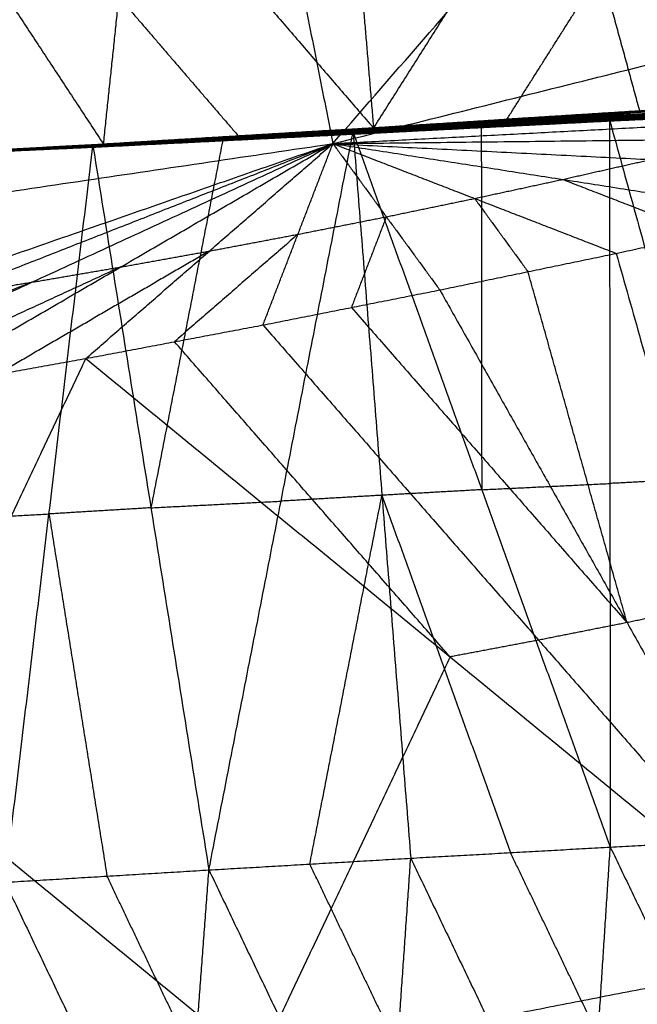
# Model space of a CAD drawing. Header units: millimetres. Extents: x -106 to 110, y -96 to 120.
# Tile 471 of 656: x 19.78 to 22.81, y -90.3 to -85.46. Entities that reach past the tile are written whole.
import ezdxf

# ---------------------------------------------------------------- set-up
doc = ezdxf.new("R2010")
doc.units = ezdxf.units.MM
doc.header["$MEASUREMENT"] = 0
doc.layers.add('Default', color=7, linetype='Continuous', true_color=0x000000)

msp = doc.modelspace()

# ---------------------------------------------------------------- linework, layer by layer
at = {"layer": 'Default'}
for points in [[(21.3175, -86.0695, 12.0172), (25.1136, -81.7097, 10.5669), (28.9096, -77.3499, 9.1165)], [(11.6155, -87.5087, 12.0172), (15.8206, -83.5419, 10.5669), (20.0257, -79.5752, 9.1165)], [(20.0257, -79.5752, 9.1165), (20.6716, -82.8223, 10.5669), (21.3175, -86.0695, 12.0172)], [(20.6716, -82.8223, 10.5669), (18.5691, -84.8057, 11.292), (16.4665, -86.7891, 12.0172)], [(21.3175, -86.0695, 12.0172), (26.0746, -84.8779, 12.0172), (30.8318, -83.6863, 12.0172)], [(21.5171, -85.9937, 9.3943), (21.9812, -85.2603, 8.0284), (22.4453, -84.527, 6.6625)], [(22.4453, -84.527, 6.6625), (22.6349, -85.2193, 8.0778), (22.8244, -85.9116, 9.4931)], [(21.3982, -84.5793, 6.5859), (21.4577, -85.2865, 7.9901), (21.5171, -85.9937, 9.3943)], [(19.2719, -84.6752, 6.441), (19.7314, -85.3739, 7.8719), (20.1908, -86.0726, 9.3027)], [(20.1908, -86.0726, 9.3027), (20.2668, -85.3507, 7.9077), (20.3427, -84.6288, 6.5128)], [(20.3427, -84.6288, 6.5128), (20.9299, -85.3112, 7.9535), (21.5171, -85.9937, 9.3943)], [(22.1708, -85.9526, 9.4437), (22.4028, -85.586, 8.7608), (22.6349, -85.2193, 8.0778)], [(20.2668, -85.3507, 7.9077), (20.5604, -85.6919, 8.6281), (20.854, -86.0331, 9.3485)], [(21.3175, -86.0695, 12.0172), (23.7387, -85.9415, 12.2207), (26.1598, -85.8136, 12.4242)], [(22.7943, -85.9119, 9.4849), (23.4322, -85.8709, 9.5385), (24.07, -85.83, 9.5921)], [(22.8089, -85.9096, 9.4906), (23.4489, -85.868, 9.5443), (24.0889, -85.8265, 9.598)], [(22.8089, -85.9096, 9.4906), (23.4394, -85.8698, 9.5413), (24.07, -85.83, 9.5921)], [(22.7399, -85.9435, 9.4777), (23.3696, -85.9092, 9.5327), (23.9992, -85.875, 9.5878)], [(22.7532, -85.9352, 9.4753), (23.3848, -85.899, 9.5295), (24.0164, -85.8629, 9.5837)], [(22.7532, -85.9352, 9.4753), (23.3762, -85.9051, 9.5315), (23.9992, -85.875, 9.5878)], [(22.7667, -85.9264, 9.4754), (23.4004, -85.8884, 9.529), (24.034, -85.8504, 9.5826)], [(22.7667, -85.9264, 9.4754), (23.3916, -85.8946, 9.5295), (24.0164, -85.8629, 9.5837)], [(23.4142, -85.8812, 9.5338), (23.0974, -85.9002, 9.507), (22.7805, -85.9191, 9.4802)], [(22.7943, -85.9119, 9.4849), (23.4142, -85.8812, 9.5338), (24.034, -85.8504, 9.5826)], [(23.4394, -85.8698, 9.5413), (23.1205, -85.8903, 9.5145), (22.8016, -85.9107, 9.4878)], [(21.4788, -86.0042, 9.3761), (22.1228, -85.9653, 9.4257), (22.7667, -85.9264, 9.4754)], [(21.4973, -85.9945, 9.3852), (22.1458, -85.9532, 9.4351), (22.7943, -85.9119, 9.4849)], [(21.4973, -85.9945, 9.3852), (22.132, -85.9604, 9.4303), (22.7667, -85.9264, 9.4754)], [(21.5069, -85.9926, 9.3907), (22.1579, -85.9511, 9.4406), (22.8089, -85.9096, 9.4906)], [(21.5069, -85.9926, 9.3907), (22.1506, -85.9523, 9.4378), (22.7943, -85.9119, 9.4849)], [(21.5171, -85.9937, 9.3943), (22.163, -85.9516, 9.4424), (22.8089, -85.9096, 9.4906)], [(21.5171, -85.9937, 9.3943), (22.1708, -85.9526, 9.4437), (22.8244, -85.9116, 9.4931)], [(22.116, -85.9697, 9.4257), (22.438, -85.9502, 9.4505), (22.7599, -85.9308, 9.4754)], [(22.7599, -85.9308, 9.4754), (22.4413, -85.948, 9.4505), (22.1228, -85.9653, 9.4257)], [(22.132, -85.9604, 9.4303), (22.4562, -85.9398, 9.4552), (22.7805, -85.9191, 9.4802)], [(22.7805, -85.9191, 9.4802), (22.4632, -85.9362, 9.4576), (22.1458, -85.9532, 9.4351)], [(22.1506, -85.9523, 9.4378), (22.4761, -85.9315, 9.4628), (22.8016, -85.9107, 9.4878)], [(22.8016, -85.9107, 9.4878), (22.4797, -85.9309, 9.4642), (22.1579, -85.9511, 9.4406)], [(22.163, -85.9516, 9.4424), (22.4898, -85.9311, 9.4671), (22.8166, -85.9106, 9.4919)], [(22.6761, -85.9531, 9.4971), (23.2966, -85.9253, 9.5544), (23.9171, -85.8974, 9.6116)], [(22.6847, -85.9552, 9.497), (22.9907, -85.9402, 9.5257), (23.2966, -85.9253, 9.5544)], [(23.3052, -85.9274, 9.5543), (22.995, -85.9413, 9.5257), (22.6847, -85.9552, 9.497)], [(22.6934, -85.9573, 9.497), (23.3052, -85.9274, 9.5543), (23.9171, -85.8974, 9.6116)], [(22.6934, -85.9573, 9.497), (23.3162, -85.9286, 9.5549), (23.9391, -85.8998, 9.6128)], [(23.3272, -85.9277, 9.5495), (23.0157, -85.9421, 9.5205), (22.7043, -85.9565, 9.4915)], [(22.7153, -85.9557, 9.4861), (23.3413, -85.9249, 9.5427), (23.9673, -85.8941, 9.5993)], [(22.7153, -85.9557, 9.4861), (23.3272, -85.9277, 9.5495), (23.9391, -85.8998, 9.6128)], [(23.3536, -85.9188, 9.5385), (23.0406, -85.9342, 9.5102), (22.7276, -85.9496, 9.4819)], [(22.7399, -85.9435, 9.4777), (23.3536, -85.9188, 9.5385), (23.9673, -85.8941, 9.5993)], [(23.3762, -85.9051, 9.5315), (23.0614, -85.9222, 9.504), (22.7465, -85.9393, 9.4765)], [(22.7532, -85.9352, 9.4753), (22.7599, -85.9308, 9.4754), (22.7667, -85.9264, 9.4754)], [(23.3916, -85.8946, 9.5295), (23.0757, -85.9127, 9.5024), (22.7599, -85.9308, 9.4754)], [(22.7667, -85.9264, 9.4754), (22.7805, -85.9191, 9.4802), (22.7943, -85.9119, 9.4849)], [(22.7943, -85.9119, 9.4849), (22.8016, -85.9107, 9.4878), (22.8089, -85.9096, 9.4906)], [(22.8089, -85.9096, 9.4906), (22.8166, -85.9106, 9.4919), (22.8244, -85.9116, 9.4931)], [(21.4168, -86.0144, 9.3937), (22.0464, -85.9838, 9.4454), (22.6761, -85.9531, 9.4971)], [(21.429, -86.02, 9.3908), (22.0525, -85.9866, 9.444), (22.6761, -85.9531, 9.4971)], [(21.429, -86.02, 9.3908), (22.0612, -85.9886, 9.4439), (22.6934, -85.9573, 9.497)], [(21.4441, -86.0214, 9.382), (22.0797, -85.9885, 9.4341), (22.7153, -85.9557, 9.4861)], [(21.4441, -86.0214, 9.382), (22.0687, -85.9893, 9.4395), (22.6934, -85.9573, 9.497)], [(21.4608, -86.0149, 9.3762), (22.1004, -85.9792, 9.427), (22.7399, -85.9435, 9.4777)], [(21.4608, -86.0149, 9.3762), (22.088, -85.9853, 9.4312), (22.7153, -85.9557, 9.4861)], [(22.1048, -85.9766, 9.4264), (21.7851, -85.9945, 9.401), (21.4653, -86.0124, 9.3757)], [(21.4697, -86.0098, 9.3751), (22.1115, -85.9725, 9.4252), (22.7532, -85.9352, 9.4753)], [(21.4697, -86.0098, 9.3751), (22.1048, -85.9766, 9.4264), (22.7399, -85.9435, 9.4777)], [(22.116, -85.9697, 9.4257), (21.7951, -85.9883, 9.4006), (21.4743, -86.007, 9.3756)], [(21.4788, -86.0042, 9.3761), (22.116, -85.9697, 9.4257), (22.7532, -85.9352, 9.4753)], [(22.132, -85.9604, 9.4303), (21.81, -85.9799, 9.4055), (21.4881, -85.9993, 9.3806)], [(22.1506, -85.9523, 9.4378), (21.8263, -85.9729, 9.4129), (21.5021, -85.9936, 9.3879)], [(21.512, -85.9931, 9.3925), (21.835, -85.9721, 9.4166), (22.1579, -85.9511, 9.4406)], [(22.163, -85.9516, 9.4424), (21.8375, -85.9724, 9.4174), (21.512, -85.9931, 9.3925)], [(22.0525, -85.9866, 9.444), (22.3686, -85.9709, 9.4705), (22.6847, -85.9552, 9.497)], [(22.0687, -85.9893, 9.4395), (22.3865, -85.9729, 9.4655), (22.7043, -85.9565, 9.4915)], [(22.7043, -85.9565, 9.4915), (22.392, -85.9725, 9.4628), (22.0797, -85.9885, 9.4341)], [(22.088, -85.9853, 9.4312), (22.4078, -85.9674, 9.4566), (22.7276, -85.9496, 9.4819)], [(22.7276, -85.9496, 9.4819), (22.414, -85.9644, 9.4545), (22.1004, -85.9792, 9.427)], [(22.1004, -85.9792, 9.427), (22.1026, -85.9779, 9.4267), (22.1048, -85.9766, 9.4264)], [(22.1048, -85.9766, 9.4264), (22.4257, -85.958, 9.4515), (22.7465, -85.9393, 9.4765)], [(22.7465, -85.9393, 9.4765), (22.429, -85.9559, 9.4509), (22.1115, -85.9725, 9.4252)], [(22.1115, -85.9725, 9.4252), (22.1137, -85.9711, 9.4254), (22.116, -85.9697, 9.4257)], [(22.1228, -85.9653, 9.4257), (22.1274, -85.9629, 9.428), (22.132, -85.9604, 9.4303)], [(22.1458, -85.9532, 9.4351), (22.1482, -85.9527, 9.4364), (22.1506, -85.9523, 9.4378)], [(22.1708, -85.9526, 9.4437), (22.1669, -85.9521, 9.4431), (22.163, -85.9516, 9.4424)], [(22.6761, -85.9531, 9.4971), (22.678, -87.7389, 9.349), (22.68, -89.5246, 9.2009)], [(22.6761, -85.9531, 9.4971), (22.6847, -85.9552, 9.497), (22.6934, -85.9573, 9.497)], [(22.6761, -85.9531, 9.4971), (23.1635, -87.7132, 9.3937), (23.6509, -89.4734, 9.2903)], [(22.6934, -85.9573, 9.497), (22.7043, -85.9565, 9.4915), (22.7153, -85.9557, 9.4861)], [(22.7153, -85.9557, 9.4861), (22.7276, -85.9496, 9.4819), (22.7399, -85.9435, 9.4777)], [(22.7399, -85.9435, 9.4777), (22.7465, -85.9393, 9.4765), (22.7532, -85.9352, 9.4753)], [(20.1387, -86.0796, 9.3004), (20.7777, -86.047, 9.347), (21.4168, -86.0144, 9.3937)], [(20.145, -86.084, 9.2965), (20.7809, -86.0492, 9.3451), (21.4168, -86.0144, 9.3937)], [(20.145, -86.084, 9.2965), (20.787, -86.052, 9.3437), (21.429, -86.02, 9.3908)], [(20.1528, -86.0863, 9.2908), (20.7909, -86.0532, 9.3408), (21.429, -86.02, 9.3908)], [(20.1528, -86.0863, 9.2908), (20.7984, -86.0539, 9.3364), (21.4441, -86.0214, 9.382)], [(20.1616, -86.0842, 9.2877), (20.8112, -86.0496, 9.332), (21.4608, -86.0149, 9.3762)], [(20.1616, -86.0842, 9.2877), (20.8028, -86.0528, 9.3349), (21.4441, -86.0214, 9.382)], [(20.1662, -86.082, 9.2875), (20.818, -86.0459, 9.3313), (21.4697, -86.0098, 9.3751)], [(20.1662, -86.082, 9.2875), (20.8135, -86.0484, 9.3319), (21.4608, -86.0149, 9.3762)], [(20.171, -86.0793, 9.2887), (20.8249, -86.0417, 9.3324), (21.4788, -86.0042, 9.3761)], [(20.171, -86.0793, 9.2887), (20.8204, -86.0445, 9.3319), (21.4697, -86.0098, 9.3751)], [(20.1806, -86.074, 9.2953), (20.8389, -86.0342, 9.3402), (21.4973, -85.9945, 9.3852)], [(20.1806, -86.074, 9.2953), (20.8297, -86.0391, 9.3357), (21.4788, -86.0042, 9.3761)], [(20.1856, -86.0726, 9.2994), (20.8462, -86.0326, 9.345), (21.5069, -85.9926, 9.3907)], [(20.1856, -86.0726, 9.2994), (20.8414, -86.0335, 9.3423), (21.4973, -85.9945, 9.3852)], [(20.1908, -86.0726, 9.3027), (20.8489, -86.0326, 9.3467), (21.5069, -85.9926, 9.3907)], [(20.1908, -86.0726, 9.3027), (20.854, -86.0331, 9.3485), (21.5171, -85.9937, 9.3943)], [(20.7084, -89.6369, 9.0486), (21.0626, -87.8257, 9.2211), (21.4168, -86.0144, 9.3937)], [(20.7809, -86.0492, 9.3451), (21.1019, -86.0332, 9.3687), (21.4229, -86.0172, 9.3923)], [(20.7909, -86.0532, 9.3408), (21.1137, -86.0369, 9.3636), (21.4365, -86.0207, 9.3864)], [(21.4365, -86.0207, 9.3864), (21.1175, -86.0373, 9.3614), (20.7984, -86.0539, 9.3364)], [(20.8028, -86.0528, 9.3349), (21.1276, -86.0355, 9.357), (21.4524, -86.0182, 9.3791)], [(21.4524, -86.0182, 9.3791), (21.1318, -86.0339, 9.3555), (20.8112, -86.0496, 9.332)], [(20.8135, -86.0484, 9.3319), (21.1394, -86.0304, 9.3538), (21.4653, -86.0124, 9.3757)], [(21.4653, -86.0124, 9.3757), (21.1416, -86.0291, 9.3535), (20.818, -86.0459, 9.3313)], [(20.8204, -86.0445, 9.3319), (21.1473, -86.0258, 9.3537), (21.4743, -86.007, 9.3756)], [(21.4743, -86.007, 9.3756), (21.1496, -86.0244, 9.354), (20.8249, -86.0417, 9.3324)], [(20.8297, -86.0391, 9.3357), (21.1589, -86.0192, 9.3581), (21.4881, -85.9993, 9.3806)], [(21.4881, -85.9993, 9.3806), (21.1635, -86.0168, 9.3604), (20.8389, -86.0342, 9.3402)], [(20.8414, -86.0335, 9.3423), (21.1717, -86.0135, 9.3651), (21.5021, -85.9936, 9.3879)], [(21.5021, -85.9936, 9.3879), (21.1742, -86.0131, 9.3665), (20.8462, -86.0326, 9.345)], [(20.8489, -86.0326, 9.3467), (21.1804, -86.0129, 9.3696), (21.512, -85.9931, 9.3925)], [(21.3175, -86.0695, 12.0172), (23.3087, -86.0466, 12.2207), (25.2998, -86.0237, 12.4242)], [(21.4168, -86.0144, 9.3937), (21.4229, -86.0172, 9.3923), (21.429, -86.02, 9.3908)], [(21.4168, -86.0144, 9.3937), (21.5583, -87.7968, 9.2572), (21.6998, -89.5792, 9.1208)], [(21.4168, -86.0144, 9.3937), (22.0484, -87.7695, 9.2973), (22.68, -89.5246, 9.2009)], [(21.4229, -86.0172, 9.3923), (21.7347, -86.0005, 9.4188), (22.0464, -85.9838, 9.4454)], [(22.0525, -85.9866, 9.444), (21.7377, -86.0019, 9.4181), (21.4229, -86.0172, 9.3923)], [(21.429, -86.02, 9.3908), (21.4365, -86.0207, 9.3864), (21.4441, -86.0214, 9.382)], [(22.0687, -85.9893, 9.4395), (21.7526, -86.005, 9.413), (21.4365, -86.0207, 9.3864)], [(21.4441, -86.0214, 9.382), (21.4524, -86.0182, 9.3791), (21.4608, -86.0149, 9.3762)], [(22.088, -85.9853, 9.4312), (21.7702, -86.0017, 9.4052), (21.4524, -86.0182, 9.3791)], [(21.4608, -86.0149, 9.3762), (21.4653, -86.0124, 9.3757), (21.4697, -86.0098, 9.3751)], [(21.4697, -86.0098, 9.3751), (21.4743, -86.007, 9.3756), (21.4788, -86.0042, 9.3761)], [(21.4788, -86.0042, 9.3761), (21.4881, -85.9993, 9.3806), (21.4973, -85.9945, 9.3852)], [(21.4973, -85.9945, 9.3852), (21.5021, -85.9936, 9.3879), (21.5069, -85.9926, 9.3907)], [(21.5069, -85.9926, 9.3907), (21.512, -85.9931, 9.3925), (21.5171, -85.9937, 9.3943)], [(22.0464, -85.9838, 9.4454), (22.0474, -86.8767, 9.3713), (22.0484, -87.7695, 9.2973)], [(22.0612, -85.9886, 9.4439), (22.0569, -85.9876, 9.4439), (22.0525, -85.9866, 9.444)], [(22.0612, -85.9886, 9.4439), (22.065, -85.989, 9.4417), (22.0687, -85.9893, 9.4395)], [(22.0797, -85.9885, 9.4341), (22.0838, -85.9869, 9.4326), (22.088, -85.9853, 9.4312)], [(11.6155, -87.5087, 12.0172), (16.4665, -86.7891, 12.0172), (21.3175, -86.0695, 12.0172)], [(16.6112, -87.7062, 12.4242), (18.9643, -86.8879, 12.2207), (21.3175, -86.0695, 12.0172)], [(17.4863, -87.5724, 12.4242), (19.4019, -86.8209, 12.2207), (21.3175, -86.0695, 12.0172)], [(18.3602, -87.4309, 12.4242), (19.8389, -86.7502, 12.2207), (21.3175, -86.0695, 12.0172)], [(18.8471, -86.1462, 9.2171), (19.519, -86.1094, 9.2599), (20.1908, -86.0726, 9.3027)], [(18.8472, -86.1458, 9.2171), (19.5164, -86.1092, 9.2582), (20.1856, -86.0726, 9.2994)], [(18.8472, -86.1458, 9.2171), (19.519, -86.1092, 9.2599), (20.1908, -86.0726, 9.3027)], [(18.8472, -86.1458, 9.2171), (19.5139, -86.1099, 9.2562), (20.1806, -86.074, 9.2953)], [(19.2328, -87.2817, 12.4242), (20.2752, -86.6756, 12.2207), (21.3175, -86.0695, 12.0172)], [(19.5091, -86.1125, 9.2529), (19.8424, -86.0946, 9.2724), (20.1758, -86.0766, 9.292)], [(19.5139, -86.1099, 9.2562), (19.8485, -86.0916, 9.2768), (20.1831, -86.0733, 9.2973)], [(20.1758, -86.0766, 9.292), (19.8448, -86.0933, 9.2741), (19.5139, -86.1099, 9.2562)], [(19.5164, -86.1092, 9.2582), (19.8523, -86.0909, 9.2796), (20.1882, -86.0726, 9.301)], [(20.1831, -86.0733, 9.2973), (19.8497, -86.0912, 9.2778), (19.5164, -86.1092, 9.2582)], [(20.1041, -87.1249, 12.4242), (20.7108, -86.5972, 12.2207), (21.3175, -86.0695, 12.0172)], [(20.1418, -86.0818, 9.2984), (20.4598, -86.0644, 9.3227), (20.7777, -86.047, 9.347)], [(20.7809, -86.0492, 9.3451), (20.4614, -86.0655, 9.3218), (20.1418, -86.0818, 9.2984)], [(20.7909, -86.0532, 9.3408), (20.4699, -86.0692, 9.3172), (20.1489, -86.0852, 9.2936)], [(20.8028, -86.0528, 9.3349), (20.48, -86.069, 9.3121), (20.1572, -86.0853, 9.2892)], [(20.8135, -86.0484, 9.3319), (20.4887, -86.0658, 9.3098), (20.1639, -86.0831, 9.2876)], [(20.8204, -86.0445, 9.3319), (20.4945, -86.0626, 9.31), (20.1686, -86.0806, 9.2881)], [(20.171, -86.0793, 9.2887), (20.1758, -86.0766, 9.292), (20.1806, -86.074, 9.2953)], [(20.8297, -86.0391, 9.3357), (20.5027, -86.0579, 9.3138), (20.1758, -86.0766, 9.292)], [(20.1806, -86.074, 9.2953), (20.1831, -86.0733, 9.2973), (20.1856, -86.0726, 9.2994)], [(20.8414, -86.0335, 9.3423), (20.5122, -86.0534, 9.3198), (20.1831, -86.0733, 9.2973)], [(20.1856, -86.0726, 9.2994), (20.1882, -86.0726, 9.301), (20.1908, -86.0726, 9.3027)], [(20.1882, -86.0726, 9.301), (20.5172, -86.0526, 9.323), (20.8462, -86.0326, 9.345)], [(20.8489, -86.0326, 9.3467), (20.5185, -86.0526, 9.3239), (20.1882, -86.0726, 9.301)], [(20.7777, -86.047, 9.347), (20.6006, -86.9526, 9.2607), (20.4236, -87.8583, 9.1745)], [(20.787, -86.052, 9.3437), (20.784, -86.0506, 9.3444), (20.7809, -86.0492, 9.3451)], [(20.787, -86.052, 9.3437), (20.789, -86.0526, 9.3422), (20.7909, -86.0532, 9.3408)], [(20.7984, -86.0539, 9.3364), (20.8006, -86.0533, 9.3356), (20.8028, -86.0528, 9.3349)], [(20.8112, -86.0496, 9.332), (20.8124, -86.049, 9.3319), (20.8135, -86.0484, 9.3319)], [(20.818, -86.0459, 9.3313), (20.8192, -86.0452, 9.3316), (20.8204, -86.0445, 9.3319)], [(20.8249, -86.0417, 9.3324), (20.8273, -86.0404, 9.334), (20.8297, -86.0391, 9.3357)], [(20.8389, -86.0342, 9.3402), (20.8402, -86.0339, 9.3413), (20.8414, -86.0335, 9.3423)], [(20.854, -86.0331, 9.3485), (20.8514, -86.0329, 9.3476), (20.8489, -86.0326, 9.3467)], [(20.974, -86.9604, 12.4242), (21.1457, -86.5149, 12.2207), (21.3175, -86.0695, 12.0172)], [(21.3175, -86.0695, 12.0172), (21.5799, -86.4289, 12.2207), (21.8424, -86.7883, 12.4242)], [(21.3175, -86.0695, 12.0172), (22.0134, -86.339, 12.2207), (22.7092, -86.6085, 12.4242)], [(21.3175, -86.0695, 12.0172), (22.446, -86.2453, 12.2207), (23.5745, -86.4212, 12.4242)], [(21.3175, -86.0695, 12.0172), (22.8778, -86.1479, 12.2207), (24.438, -86.2262, 12.4242)], [(18.8471, -86.1462, 9.2171), (19.4929, -86.1129, 9.2587), (20.1387, -86.0796, 9.3004)], [(18.8472, -86.1458, 9.2171), (19.5091, -86.1125, 9.2529), (20.171, -86.0793, 9.2887)], [(18.8472, -86.1458, 9.2171), (19.4929, -86.1127, 9.2587), (20.1387, -86.0796, 9.3004)], [(18.8472, -86.1458, 9.2171), (19.5067, -86.1139, 9.2523), (20.1662, -86.082, 9.2875)], [(18.8472, -86.1458, 9.2171), (19.4961, -86.1149, 9.2568), (20.145, -86.084, 9.2965)], [(18.8472, -86.1458, 9.2171), (19.5044, -86.115, 9.2524), (20.1616, -86.0842, 9.2877)], [(18.8472, -86.1458, 9.2171), (19.5, -86.116, 9.2539), (20.1528, -86.0863, 9.2908)], [(19.4929, -86.1127, 9.2587), (19.8174, -86.0972, 9.2786), (20.1418, -86.0818, 9.2984)], [(19.4961, -86.1149, 9.2568), (19.8225, -86.1, 9.2752), (20.1489, -86.0852, 9.2936)], [(20.1489, -86.0852, 9.2936), (19.8244, -86.1006, 9.2738), (19.5, -86.116, 9.2539)], [(19.5, -86.116, 9.2539), (19.8286, -86.1007, 9.2716), (20.1572, -86.0853, 9.2892)], [(19.5044, -86.115, 9.2524), (19.8341, -86.099, 9.27), (20.1639, -86.0831, 9.2876)], [(20.1572, -86.0853, 9.2892), (19.8308, -86.1001, 9.2708), (19.5044, -86.115, 9.2524)], [(19.5067, -86.1139, 9.2523), (19.8376, -86.0972, 9.2702), (20.1686, -86.0806, 9.2881)], [(20.1639, -86.0831, 9.2876), (19.8353, -86.0985, 9.27), (19.5067, -86.1139, 9.2523)], [(20.1686, -86.0806, 9.2881), (19.8388, -86.0966, 9.2705), (19.5091, -86.1125, 9.2529)], [(19.7072, -89.6976, 8.9831), (19.9229, -87.8886, 9.1417), (20.1387, -86.0796, 9.3004)], [(20.1387, -86.0796, 9.3004), (20.1418, -86.0818, 9.2984), (20.145, -86.084, 9.2965)], [(20.1387, -86.0796, 9.3004), (20.4236, -87.8583, 9.1745), (20.7084, -89.6369, 9.0486)], [(20.145, -86.084, 9.2965), (20.1489, -86.0852, 9.2936), (20.1528, -86.0863, 9.2908)], [(20.1528, -86.0863, 9.2908), (20.1572, -86.0853, 9.2892), (20.1616, -86.0842, 9.2877)], [(20.1616, -86.0842, 9.2877), (20.1639, -86.0831, 9.2876), (20.1662, -86.082, 9.2875)], [(20.1662, -86.082, 9.2875), (20.1686, -86.0806, 9.2881), (20.171, -86.0793, 9.2887)], [(22.446, -86.2453, 12.2207), (22.6619, -86.1966, 12.2207), (22.8778, -86.1479, 12.2207)], [(22.0134, -86.339, 12.2207), (22.2297, -86.2922, 12.2207), (22.446, -86.2453, 12.2207)], [(22.446, -86.2453, 12.2207), (22.7939, -86.3801, 12.3225), (23.1418, -86.5148, 12.4242)], [(21.5799, -86.4289, 12.2207), (21.7967, -86.3839, 12.2207), (22.0134, -86.339, 12.2207)], [(22.0134, -86.339, 12.2207), (22.1446, -86.5187, 12.3225), (22.2758, -86.6984, 12.4242)], [(21.1457, -86.5149, 12.2207), (21.3628, -86.4719, 12.2207), (21.5799, -86.4289, 12.2207)], [(21.5799, -86.4289, 12.2207), (21.4941, -86.6516, 12.3225), (21.4082, -86.8743, 12.4242)], [(22.7092, -86.6085, 12.4242), (23.1418, -86.5148, 12.4242), (23.5745, -86.4212, 12.4242)], [(22.7092, -86.6085, 12.4242), (23.1418, -86.5148, 12.4242), (23.5745, -86.4212, 12.4242)], [(21.1457, -86.5149, 12.2207), (20.8424, -86.7788, 12.3225), (20.539, -87.0426, 12.4242)], [(20.7108, -86.5972, 12.2207), (20.9283, -86.5561, 12.2207), (21.1457, -86.5149, 12.2207)], [(20.7108, -86.5972, 12.2207), (20.1896, -86.9002, 12.3225), (19.6685, -87.2033, 12.4242)], [(20.2752, -86.6756, 12.2207), (20.493, -86.6364, 12.2207), (20.7108, -86.5972, 12.2207)], [(21.8424, -86.7883, 12.4242), (22.2758, -86.6984, 12.4242), (22.7092, -86.6085, 12.4242)], [(21.8424, -86.7883, 12.4242), (22.2758, -86.6984, 12.4242), (22.7092, -86.6085, 12.4242)], [(22.7092, -86.6085, 12.4242), (23.1956, -88.3324, 13.0837), (23.6821, -90.0564, 13.7432)], [(20.2752, -86.6756, 12.2207), (19.5358, -87.016, 12.3225), (18.7965, -87.3563, 12.4242)], [(19.8389, -86.7502, 12.2207), (20.057, -86.7129, 12.2207), (20.2752, -86.6756, 12.2207)], [(22.7622, -88.4223, 13.0837), (22.519, -87.5603, 12.754), (22.2758, -86.6984, 12.4242)], [(19.8389, -86.7502, 12.2207), (18.881, -87.1259, 12.3225), (17.9232, -87.5016, 12.4242)], [(19.4019, -86.8209, 12.2207), (19.6204, -86.7856, 12.2207), (19.8389, -86.7502, 12.2207)], [(20.974, -86.9604, 12.4242), (21.4082, -86.8743, 12.4242), (21.8424, -86.7883, 12.4242)], [(20.974, -86.9604, 12.4242), (21.4082, -86.8743, 12.4242), (21.8424, -86.7883, 12.4242)], [(21.8424, -86.7883, 12.4242), (22.7622, -88.4223, 13.0837), (23.6821, -90.0564, 13.7432)], [(21.4082, -86.8743, 12.4242), (22.0852, -87.6483, 12.754), (22.7622, -88.4223, 13.0837)], [(20.1041, -87.1249, 12.4242), (20.539, -87.0426, 12.4242), (20.974, -86.9604, 12.4242)], [(20.1041, -87.1249, 12.4242), (20.539, -87.0426, 12.4242), (20.974, -86.9604, 12.4242)], [(20.974, -86.9604, 12.4242), (22.328, -88.5084, 13.0837), (23.6821, -90.0564, 13.7432)], [(21.8931, -88.5906, 13.0837), (21.2161, -87.8166, 12.754), (20.539, -87.0426, 12.4242)], [(18.2146, -91.121, 13.7555), (19.1593, -89.123, 13.0899), (20.1041, -87.1249, 12.4242)], [(19.2328, -87.2817, 12.4242), (19.6685, -87.2033, 12.4242), (20.1041, -87.1249, 12.4242)], [(19.2328, -87.2817, 12.4242), (19.6685, -87.2033, 12.4242), (20.1041, -87.1249, 12.4242)], [(20.1041, -87.1249, 12.4242), (21.8931, -88.5906, 13.0837), (23.6821, -90.0564, 13.7432)], [(23.1635, -87.7132, 9.3937), (22.9208, -87.7261, 9.3713), (22.678, -87.7389, 9.349)], [(22.0484, -87.7695, 9.2973), (21.8033, -87.7832, 9.2772), (21.5583, -87.7968, 9.2572)], [(22.0484, -87.7695, 9.2973), (22.3632, -87.7542, 9.3231), (22.678, -87.7389, 9.349)], [(21.5583, -87.7968, 9.2572), (21.3104, -87.8113, 9.2392), (21.0626, -87.8257, 9.2211)], [(21.2041, -89.6081, 9.0847), (21.3812, -88.7024, 9.171), (21.5583, -87.7968, 9.2572)], [(21.5583, -87.7968, 9.2572), (21.8741, -88.6744, 9.209), (22.1899, -89.5519, 9.1608)], [(20.4236, -87.8583, 9.1745), (20.1732, -87.8734, 9.1581), (19.9229, -87.8886, 9.1417)], [(20.4236, -87.8583, 9.1745), (20.7431, -87.842, 9.1978), (21.0626, -87.8257, 9.2211)], [(19.2771, -87.9219, 9.1001), (19.6, -87.9053, 9.1209), (19.9229, -87.8886, 9.1417)], [(19.9229, -87.8886, 9.1417), (20.0654, -88.7779, 9.0788), (20.2078, -89.6673, 9.0159)], [(23.1956, -88.3324, 13.0837), (22.9789, -88.3774, 13.0837), (22.7622, -88.4223, 13.0837)], [(22.7622, -88.4223, 13.0837), (22.5451, -88.4653, 13.0837), (22.328, -88.5084, 13.0837)], [(22.328, -88.5084, 13.0837), (22.1106, -88.5495, 13.0837), (21.8931, -88.5906, 13.0837)], [(21.8931, -88.5906, 13.0837), (21.4207, -89.5897, 13.4165), (20.9483, -90.5887, 13.7493)], [(20.9483, -90.5887, 13.7493), (20.0538, -89.8558, 13.4196), (19.1593, -89.123, 13.0899)], [(22.68, -89.5246, 9.2009), (23.1655, -89.499, 9.2456), (23.6509, -89.4734, 9.2903)], [(21.6998, -89.5792, 9.1208), (22.1899, -89.5519, 9.1608), (22.68, -89.5246, 9.2009)], [(22.6201, -90.4498, 9.3615), (22.405, -90.0008, 9.2612), (22.1899, -89.5519, 9.1608)], [(22.5603, -91.3749, 9.5222), (22.6201, -90.4498, 9.3615), (22.68, -89.5246, 9.2009)], [(22.68, -89.5246, 9.2009), (23.11, -90.4193, 9.4034), (23.54, -91.314, 9.606)], [(20.7084, -89.6369, 9.0486), (21.2041, -89.6081, 9.0847), (21.6998, -89.5792, 9.1208)], [(21.635, -90.5089, 9.2843), (21.4196, -90.0585, 9.1845), (21.2041, -89.6081, 9.0847)], [(21.5703, -91.4387, 9.4478), (21.635, -90.5089, 9.2843), (21.6998, -89.5792, 9.1208)], [(21.6998, -89.5792, 9.1208), (22.13, -90.477, 9.3215), (22.5603, -91.3749, 9.5222)], [(19.7072, -89.6976, 8.9831), (20.2078, -89.6673, 9.0159), (20.7084, -89.6369, 9.0486)], [(20.5698, -91.5053, 9.3811), (20.6391, -90.5711, 9.2149), (20.7084, -89.6369, 9.0486)], [(20.7084, -89.6369, 9.0486), (21.1393, -90.5378, 9.2482), (21.5703, -91.4387, 9.4478)], [(19.7072, -89.6976, 8.9831), (20.1385, -90.6015, 9.1821), (20.5698, -91.5053, 9.3811)], [(20.6391, -90.5711, 9.2149), (20.4234, -90.1192, 9.1154), (20.2078, -89.6673, 9.0159)], [(18.2146, -91.121, 13.7555), (20.9483, -90.5887, 13.7493), (23.6821, -90.0564, 13.7432)]]:
    msp.add_open_spline(points, degree=2, dxfattribs=at)

doc.saveas('drawing.dxf')
